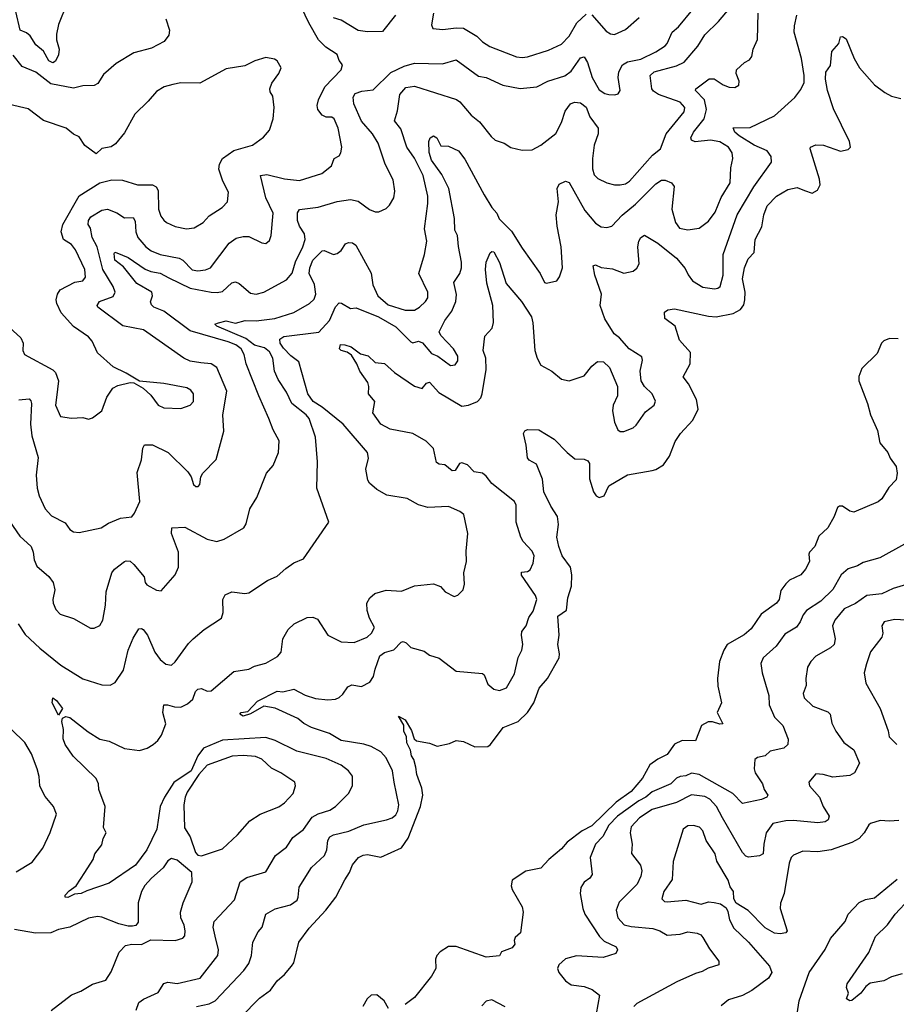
# Model space of a CAD drawing. Extents: x 1552033 to 1694788, y 811965 to 917215.
# Tile 592 of 632: x 1674500 to 1679151, y 885946 to 891171. Entities that reach past the tile are written whole.
import ezdxf

# ---------------------------------------------------------------- set-up
doc = ezdxf.new("R2010")
doc.units = 0

msp = doc.modelspace()

# ---------------------------------------------------------------- linework, layer by layer
at = {"layer": '0CON20XD'}
for points in [[(1674490.9, 887965), (1674527.9, 887907.9), (1674605.8, 887835), (1674717.5, 887745), (1674835, 887673.1), (1674935, 887641.4), (1674979.7, 887640.3), (1675005.5, 887654.5), (1675050.6, 887719.4), (1675075.7, 887825.7), (1675101.3, 887888.7), (1675132.4, 887937.6), (1675145, 887940), (1675155, 887934.2), (1675177.5, 887905), (1675217.1, 887815), (1675245, 887775.6), (1675275, 887751.1), (1675305, 887745.7), (1675325, 887762.5), (1675395, 887860), (1675420, 887885), (1675478, 887935), (1675571.2, 887995), (1675579.2, 888025), (1675578, 888095), (1675590.3, 888119.7), (1675625, 888134.2), (1675695, 888125.7), (1675715, 888129.2), (1675814.4, 888195.6), (1675865, 888218.8), (1675910.9, 888259.1), (1675955, 888288), (1676005, 888310), (1676140, 888505), (1676075.6, 888685), (1676080.6, 888825), (1676069.2, 888955), (1676035.4, 889055), (1676020, 889075), (1675943.4, 889135), (1675915.2, 889195.2), (1675871.2, 889261.2), (1675852.1, 889305), (1675842.4, 889375), (1675825, 889407.8), (1675799.1, 889429.1), (1675745, 889443.4), (1675700, 889480), (1675546.2, 889545), (1675534.3, 889555.7), (1675555, 889561.9), (1675595, 889572.3), (1675645, 889560.6), (1675695.4, 889574.6), (1675755, 889573.5), (1675854.2, 889585.7), (1675955, 889617.3), (1676037.5, 889665), (1676062.1, 889687.9), (1676071.8, 889715), (1676063.1, 889765), (1676035.8, 889825), (1676038.4, 889855), (1676055, 889894.4), (1676105, 889944.2), (1676115, 889945.8), (1676165, 889924.4), (1676185, 889930), (1676205, 889946), (1676229.1, 889980.9), (1676245, 889989.2), (1676265, 889987.5), (1676283.7, 889973.7), (1676365.3, 889825.3), (1676373.9, 889763.9), (1676399.4, 889705), (1676455, 889658.5), (1676545, 889628.8), (1676595, 889629.6), (1676621.9, 889645), (1676652.2, 889675), (1676664.6, 889695.4), (1676664.4, 889725.6), (1676617.9, 889825), (1676647.8, 889925), (1676660, 889995), (1676648, 890062), (1676666.1, 890195), (1676665.4, 890235.4), (1676640.8, 890345), (1676595, 890436.2), (1676554.1, 890495), (1676521.2, 890591.2), (1676488.6, 890635), (1676505, 890687.5), (1676517, 890775), (1676548.3, 890811.7), (1676595, 890818.9), (1676818, 890748), (1676835.4, 890735.4), (1676894.5, 890665), (1676939.2, 890629.1), (1677002.1, 890552.1), (1677022.6, 890532.6), (1677070, 890515), (1677105, 890492), (1677165, 890478), (1677218.8, 890481.2), (1677265, 890506), (1677345, 890568), (1677374, 890626), (1677393.3, 890685), (1677422, 890725), (1677442.7, 890732.7), (1677475, 890730), (1677505, 890706.9), (1677525, 890655.7), (1677569.1, 890595), (1677570, 890565), (1677547.5, 890505), (1677539.8, 890435), (1677538.8, 890378.8), (1677548.4, 890348.4), (1677567.9, 890327.9), (1677615, 890305.5), (1677655, 890295.5), (1677685, 890295.5), (1677715, 890300.9), (1677735, 890314.5), (1677857.9, 890452.1), (1677900.6, 890485), (1677930.7, 890565), (1678025, 890682.5), (1678029.5, 890705), (1678005, 890733.8), (1677889.4, 890775), (1677862.3, 890792.3), (1677854.7, 890805), (1677845.5, 890875), (1677865.8, 890894.2), (1677985, 890926.3), (1678025, 890945.4), (1678098.5, 891031.5), (1678135, 891090.6), (1678207.8, 891162.2), (1678352.2, 891335)], [(1674495, 889154), (1674549.1, 889159.1), (1674559.2, 889149.2), (1674562.3, 889135), (1674556.7, 889025), (1674563.1, 888963.1), (1674597, 888847), (1674586.8, 888753.2), (1674591.8, 888685), (1674602.5, 888645), (1674635, 888576), (1674668.3, 888538.3), (1674740.3, 888500.3), (1674766.2, 888465), (1674785, 888452.5), (1674815, 888449.2), (1674932, 888475), (1674970.2, 888499.8), (1675034.6, 888525.4), (1675095, 888532), (1675108.3, 888551.7), (1675136.4, 888615), (1675122.4, 888767.6), (1675146.7, 888835), (1675152.4, 888897.6), (1675162.5, 888915), (1675205, 888914.2), (1675288, 888875), (1675392, 888772), (1675408.8, 888745), (1675421.2, 888705), (1675435, 888693.8), (1675446, 888694), (1675455.9, 888704.1), (1675460, 888745), (1675471.2, 888765), (1675542.3, 888837.7), (1675582.6, 888987.4), (1675576.9, 889075), (1675599.4, 889199.4), (1675545, 889325.8), (1675515, 889344.5), (1675460.5, 889350.5), (1675405, 889359.2), (1675370, 889375), (1675156.2, 889525), (1675046.9, 889546.9), (1674914.5, 889645), (1674910.5, 889655), (1674923.3, 889675), (1674995, 889702.2), (1675005.4, 889725), (1674995.3, 889755), (1674940.2, 889845), (1674911, 889965), (1674884.8, 890015), (1674875, 890064.2), (1674862.3, 890085), (1674864, 890105), (1674877.9, 890125), (1674935, 890160.8), (1674965, 890165.9), (1675015, 890146.4), (1675055, 890118.9), (1675101.3, 890121.3), (1675112.7, 890102.7), (1675116.2, 890045), (1675126, 890015), (1675169.6, 889965), (1675197.8, 889945), (1675245, 889925.3), (1675345, 889906.2), (1675365, 889894.4), (1675415, 889844.5), (1675445, 889839.2), (1675486, 889844), (1675512.5, 889855), (1675611.4, 889985), (1675648.9, 890011.1), (1675685, 890020.5), (1675715, 890020.6), (1675785, 889986.2), (1675805, 889983.3), (1675825, 890000), (1675834.3, 890025.7), (1675844.4, 890145), (1675806.1, 890226.1), (1675778, 890345), (1675811.2, 890348.8), (1675905, 890326.2), (1675985, 890317.3), (1676102, 890355), (1676154.3, 890395), (1676167.5, 890435), (1676195, 890448), (1676204.3, 890465), (1676208.9, 890495), (1676189.5, 890595), (1676167.5, 890645), (1676155, 890654.5), (1676125, 890654.6), (1676104.3, 890664.3), (1676082.3, 890695), (1676077.5, 890715), (1676084.6, 890745), (1676117.9, 890815), (1676205.6, 890905), (1676212, 890932), (1676194.4, 890954.4), (1676185, 890985.8), (1676124.6, 891024.6), (1676085.6, 891065), (1676034.1, 891154.1), (1675975, 891277.5)], [(1674406.7, 888566.7), (1674500.2, 888430.2), (1674560.6, 888375), (1674571.5, 888345), (1674575.6, 888305), (1674591.1, 888271.1), (1674655, 888216), (1674677.1, 888185), (1674686.7, 888145), (1674675.6, 888095), (1674676.9, 888075), (1674691.1, 888041.1), (1674715, 888016), (1674785, 887992.5), (1674875, 887941.4), (1674895, 887942.5), (1674925, 887956.2), (1674940, 887985), (1674955.6, 888064.4), (1674958.2, 888135), (1674988.2, 888235), (1675002.9, 888255), (1675056.2, 888295), (1675065, 888300), (1675085, 888296.9), (1675105, 888279.4), (1675159.5, 888215), (1675165.6, 888185), (1675175, 888171.1), (1675225, 888142.9), (1675250.5, 888139.5), (1675325, 888224.2), (1675342.5, 888265), (1675343.1, 888345), (1675305.8, 888444.2), (1675307.5, 888475), (1675375, 888478.2), (1675495, 888413.8), (1675545, 888401.1), (1675585, 888414.2), (1675688.8, 888475), (1675702, 888495), (1675720.6, 888575), (1675757.1, 888635), (1675810, 888765), (1675844.2, 888805), (1675873.3, 888875), (1675876.1, 888936.1), (1675844.7, 888994.7), (1675821.8, 889055), (1675768.2, 889175), (1675701.8, 889345), (1675690.4, 889395), (1675674.6, 889425), (1675647.1, 889445), (1675605, 889462.4), (1675405, 889520.6), (1675264.3, 889624.3), (1675211.2, 889645), (1675198.6, 889658.6), (1675194.3, 889674.3), (1675203.7, 889706.3), (1675200, 889725), (1675121.4, 889771.4), (1675049.8, 889859.8), (1675003.9, 889895), (1675000.2, 889929.8), (1675005, 889937.5), (1675015, 889934.5), (1675075, 889908.9), (1675165, 889846.4), (1675195, 889834.2), (1675245, 889825.9), (1675291.5, 889801.5), (1675405, 889746.8), (1675515, 889725.3), (1675547.3, 889722.7), (1675575, 889728.5), (1675625, 889774.5), (1675645, 889780), (1675665, 889770.8), (1675725, 889719.6), (1675755, 889714.6), (1675794.7, 889725.3), (1675915, 889791.2), (1675945, 889825.6), (1675963.2, 889886.8), (1676002.4, 889965), (1676015.2, 890005), (1676011.6, 890035), (1675984.7, 890075), (1675973.2, 890105), (1675973.6, 890146.4), (1675985, 890164.3), (1676084.2, 890175.8), (1676185, 890206.2), (1676255, 890217.1), (1676295, 890207.5), (1676355, 890163.3), (1676385, 890151.2), (1676405, 890151.2), (1676445, 890170), (1676462.4, 890187.6), (1676484.3, 890225), (1676490.3, 890260.3), (1676480.9, 890320.9), (1676438.1, 890405), (1676402.2, 890515), (1676371.5, 890565), (1676313.2, 890633.2), (1676273.2, 890725), (1676269.4, 890760.6), (1676280.4, 890779.6), (1676315, 890791.2), (1676375, 890798.8), (1676469, 890891), (1676539.2, 890925), (1676595, 890940), (1676742.7, 890937.3), (1676815, 890957.5), (1676935, 890871.5), (1676975, 890864.4), (1677062.8, 890822.8), (1677154.4, 890805.6), (1677244.5, 890815.5), (1677301.2, 890845), (1677393, 890873), (1677425, 890898.5), (1677475, 890969.2), (1677494.1, 890974.1), (1677513.3, 890943.3), (1677536.5, 890865), (1677575, 890799.5), (1677605, 890779.5), (1677625.7, 890774.3), (1677658, 890772), (1677675, 890777.5), (1677686.2, 890795), (1677675.6, 890865), (1677678.2, 890895), (1677698.3, 890931.7), (1677725, 890948.2), (1677795, 890961.2), (1677875, 891000.4), (1677925, 891032.9), (1677935.7, 891045), (1677961.9, 891105), (1677995, 891133.5), (1678071.6, 891225)], [(1674749.4, 891255), (1674705.6, 891145), (1674695.6, 891095), (1674695.4, 891065), (1674708.7, 891015), (1674704.7, 890985), (1674689.7, 890950.3), (1674675, 890942.2), (1674655, 890953.6), (1674625, 891004.7), (1674585, 891038.5), (1674555, 891085.3), (1674535, 891101.8), (1674502.8, 891115), (1674479.6, 891215)], [(1675274.3, 891175), (1675293.6, 891116.4), (1675291.7, 891088.3), (1675266.2, 891055), (1675199.8, 891020.2), (1675105.3, 890994.7), (1675010.6, 890939.4), (1674945, 890880), (1674915, 890832), (1674895, 890822.5), (1674835, 890819.5), (1674785, 890807.8), (1674665, 890830.3), (1674585, 890892.7), (1674511.9, 890921.9), (1674465, 890982)], [(1675117.1, 885915), (1675132.5, 885955), (1675156.6, 885973.4), (1675235, 886009.2), (1675265, 886056.7), (1675286.2, 886063.8), (1675335, 886055.8), (1675457.1, 886085), (1675551.5, 886205), (1675553.8, 886235), (1675536.8, 886306.8), (1675525.5, 886355), (1675530.6, 886385), (1675639.9, 886500.1), (1675669.5, 886595), (1675705, 886618.2), (1675805, 886649.2), (1675856.7, 886735), (1675915, 886780.6), (1675948.8, 886831.2), (1676005, 886873.3), (1676050.7, 886939.3), (1676083, 886957), (1676145, 886975.6), (1676175, 886995.6), (1676244.4, 887065), (1676265.7, 887105), (1676266.1, 887156.1), (1676244, 887184), (1676205.8, 887215.8), (1676125, 887250.9), (1675969.5, 887289.5), (1675855, 887346.2), (1675805, 887362), (1675575, 887347.1), (1675474.6, 887305.4), (1675444, 887265), (1675408.9, 887185), (1675317, 887123), (1675267.4, 887045), (1675244.7, 886995), (1675227.5, 886875), (1675173.9, 886765), (1675114.5, 886685), (1674975, 886588.1), (1674855, 886548.9), (1674826.4, 886533.6), (1674790.4, 886529.6), (1674755, 886512.7), (1674740, 886515), (1674741.2, 886525), (1674761.6, 886548.4), (1674799.2, 886575), (1674845, 886646.2), (1674890, 886715), (1674898.8, 886745), (1674935, 886792.5), (1674942, 886825), (1674958.8, 886855), (1674944.2, 886885), (1674952.2, 886995), (1674920, 887085), (1674918.1, 887115), (1674905.6, 887145), (1674783.5, 887263.5), (1674741.5, 887325), (1674729.4, 887355), (1674732, 887405), (1674723, 887447), (1674726.2, 887463.8), (1674745, 887474), (1674765, 887467.5), (1674862.7, 887392.7), (1674925, 887353.1), (1674975, 887341.8), (1675055, 887302.7), (1675135, 887292.1), (1675176, 887305), (1675208.6, 887325), (1675231.9, 887345), (1675251.4, 887375), (1675274.4, 887435), (1675259.1, 887495), (1675263.8, 887535), (1675284.4, 887535.6), (1675321.2, 887525), (1675355, 887522.9), (1675390.1, 887539.9), (1675417.5, 887565), (1675433.1, 887605), (1675445, 887617.9), (1675465, 887622.1), (1675495, 887607.8), (1675515, 887610), (1675635, 887711.4), (1675715, 887724.4), (1675745, 887740), (1675805, 887757.1), (1675867.5, 887792.5), (1675887.5, 887815), (1675896.2, 887885), (1675924.4, 887935), (1675955.4, 887964.6), (1676025, 887998.1), (1676055, 888000), (1676080, 887990), (1676134.4, 887905), (1676205, 887869.6), (1676275, 887865.3), (1676342.5, 887895), (1676367.1, 887915), (1676381.4, 887945), (1676355.6, 887995.6), (1676344.2, 888035.8), (1676340.8, 888075), (1676357, 888103), (1676384.4, 888125.6), (1676445, 888144), (1676525, 888138.8), (1676565, 888154.2), (1676595, 888167.5), (1676695, 888178), (1676732.3, 888162.3), (1676756.7, 888135), (1676805, 888110), (1676825, 888117.5), (1676852.5, 888145), (1676860, 888175), (1676856, 888235), (1676870.8, 888295), (1676868.8, 888351.2), (1676878, 888445), (1676856, 888545), (1676835, 888562), (1676775, 888587.1), (1676665, 888581.9), (1676616.2, 888596.2), (1676555, 888630), (1676448.6, 888648.6), (1676395, 888677.8), (1676355, 888712), (1676347.4, 888727.4), (1676336.5, 888785), (1676350.6, 888845), (1676344.4, 888875), (1676215.5, 889025), (1676105, 889114), (1676057.5, 889145), (1676027.8, 889185), (1675980.8, 889355), (1675938, 889388), (1675898.8, 889428.8), (1675882.4, 889455), (1675879.7, 889475), (1675900.7, 889489.3), (1676087.2, 889512.8), (1676144.2, 889575), (1676175, 889647.5), (1676195, 889668), (1676206.8, 889666.8), (1676255, 889638), (1676285, 889642.5), (1676403.6, 889593.6), (1676495, 889540.4), (1676575, 889460.8), (1676585, 889456), (1676615, 889465.7), (1676636.4, 889456.4), (1676685, 889399.2), (1676718.8, 889385), (1676785, 889335.7), (1676810.9, 889339.1), (1676825, 889360), (1676824.2, 889385), (1676800.8, 889425), (1676734.3, 889494.3), (1676725.8, 889515), (1676755.5, 889575), (1676792.9, 889625), (1676813.1, 889675), (1676817.8, 889712.2), (1676803, 889777), (1676835.6, 889825), (1676844.6, 889855), (1676844.6, 889885), (1676827.3, 889967.3), (1676822.2, 890025), (1676808.8, 890055), (1676806, 890116), (1676776.9, 890275), (1676739.2, 890349.2), (1676684.7, 890425), (1676673.1, 890466.9), (1676670.6, 890525), (1676678.5, 890545), (1676695, 890555.4), (1676713.8, 890545), (1676735, 890502.5), (1676775, 890500), (1676827.5, 890475), (1676861.5, 890431.5), (1676965, 890241.4), (1677004.6, 890175), (1677031.2, 890145), (1677043.8, 890115), (1677108.6, 890048.6), (1677165, 889958.1), (1677261.5, 889825), (1677285, 889776.7), (1677295, 889773.3), (1677350, 889785), (1677364.3, 889805.7), (1677380, 889855), (1677372.5, 889965), (1677350.7, 890075), (1677346.9, 890135), (1677358.5, 890205), (1677351.1, 890275), (1677362.1, 890297.9), (1677395, 890314.2), (1677415, 890307.5), (1677498.1, 890158.1), (1677555, 890090.6), (1677585, 890072.2), (1677615, 890067.5), (1677640.8, 890075), (1677697.1, 890132.9), (1677768.1, 890191.9), (1677875, 890300.4), (1677905, 890318.9), (1677925, 890320), (1677958, 890305), (1677971.9, 890285), (1677960.6, 890165), (1677979.1, 890095), (1678000, 890065), (1678045, 890055.4), (1678105, 890064.6), (1678155, 890101.5), (1678190.8, 890149.2), (1678221.8, 890228.2), (1678270, 890305), (1678273.1, 890385), (1678283.1, 890435), (1678280.8, 890465), (1678260.8, 890495), (1678215, 890522.6), (1678165, 890531.8), (1678083.2, 890523.2), (1678065, 890531.4), (1678060.9, 890545), (1678074.6, 890575), (1678131.2, 890645), (1678144, 890695), (1678133, 890745), (1678085.7, 890795), (1678087.5, 890805), (1678157.7, 890857.7), (1678185, 890856.9), (1678232.5, 890825), (1678265, 890813.8), (1678295, 890811.1), (1678315.5, 890824.5), (1678318.1, 890845), (1678302, 890885), (1678303.8, 890905), (1678345, 890944), (1678371.7, 890958.3), (1678384, 890975), (1678391.9, 891015), (1678414.5, 891065.5), (1678418.9, 891205)], [(1676494.5, 891195), (1676425, 891107.9), (1676345, 891106.6), (1676295, 891112.9), (1676205, 891169.2), (1676165, 891180.9)], [(1676305.3, 889305.2), (1676289.3, 889345), (1676260.4, 889390.4), (1676236.6, 889406.6), (1676206.2, 889415), (1676196.2, 889425), (1676202.5, 889447.5), (1676224.2, 889445.8), (1676258.6, 889435), (1676308.2, 889398.2), (1676347.8, 889387.8), (1676385, 889351.1), (1676435, 889346.9), (1676489, 889299), (1676595, 889226.6), (1676635, 889214.5), (1676658.1, 889241.9), (1676675, 889246.9), (1676722.9, 889192.9), (1676845, 889120.3), (1676881.2, 889125), (1676928, 889145), (1676945.8, 889165), (1676953.6, 889186.4), (1676975.3, 889315), (1676973.3, 889375), (1676959.5, 889415), (1676968.5, 889491.5), (1677006.2, 889533.8), (1677014.4, 889565), (1677009.6, 889655), (1676977.5, 889772.5), (1676971.5, 889845), (1676975.6, 889885), (1676996.7, 889933.3), (1677005, 889940.8), (1677015, 889940), (1677045, 889883.3), (1677081.5, 889771.5), (1677162.5, 889675), (1677215.5, 889595), (1677223, 889563), (1677232.8, 889415), (1677244.7, 889374.7), (1677265, 889337.1), (1677322.5, 889305), (1677375, 889262.9), (1677415, 889254.3), (1677495, 889281.4), (1677535, 889332), (1677565, 889358), (1677596.7, 889355), (1677629.2, 889325), (1677671.4, 889225), (1677672.5, 889175), (1677649.4, 889125), (1677645.6, 889095), (1677655.7, 889035.7), (1677673.8, 888995), (1677685.9, 888985.9), (1677705, 888985.7), (1677755.5, 889004.5), (1677771.1, 889018.9), (1677820.7, 889089.3), (1677865.8, 889125), (1677873.9, 889146.1), (1677855.6, 889185), (1677814.3, 889225), (1677796.7, 889255), (1677792.5, 889305), (1677804.1, 889364.1), (1677801.2, 889381.2), (1677733.6, 889423.6), (1677682.2, 889482.2), (1677654.1, 889504.1), (1677605, 889584), (1677580, 889655), (1677587.5, 889715), (1677552.3, 889815), (1677542.2, 889865), (1677555, 889870), (1677585, 889855.8), (1677645, 889849.2), (1677705, 889826.2), (1677755, 889836.2), (1677775, 889853.3), (1677787.5, 889875), (1677778.8, 889965), (1677784.4, 889995), (1677796, 890015), (1677815, 890027.1), (1677885.7, 889985), (1677985, 889905.5), (1678030.8, 889850.8), (1678047.5, 889817.5), (1678070, 889785), (1678125, 889752.5), (1678186.7, 889743.3), (1678204.3, 889745.7), (1678215.8, 889755), (1678233.1, 889815), (1678232.7, 889925), (1678307.2, 890135), (1678395.6, 890284.4), (1678488.1, 890415), (1678486.5, 890445), (1678466.7, 890475), (1678396.1, 890506.1), (1678317.9, 890555), (1678294.5, 890575), (1678285, 890596.7), (1678375, 890598.2), (1678505, 890661.1), (1678612.4, 890757.6), (1678645, 890801.2), (1678662.2, 890837.8), (1678662.2, 890875), (1678647.7, 890965), (1678609.6, 891105), (1678610.6, 891139.4), (1678623.5, 891195)], [(1676696, 891206), (1676684, 891144), (1676692.5, 891125), (1676745, 891118.6), (1676815, 891127.7), (1676855, 891125.4), (1676925, 891084.5), (1676955, 891053.6), (1676995, 891028.2), (1677135, 890974.6), (1677165, 890969.6)], [(1677165, 890969.6), (1677195, 890973.8), (1677305, 891009.2), (1677375, 891041.8), (1677415, 891084.4), (1677455.3, 891154.7), (1677505, 891200.6)], [(1677536.1, 891196.1), (1677610.9, 891110.9), (1677635, 891096.4), (1677655, 891092.7), (1677715, 891119.5), (1677786.9, 891183.1)], [(1675672.8, 885877.2), (1675771.8, 885978.2), (1675830, 886020), (1675865, 886070), (1675905, 886103.3), (1675942.4, 886147.6), (1675953.4, 886166.6), (1675980.6, 886275), (1676035, 886349.2), (1676124.5, 886445), (1676177.1, 886515), (1676225, 886606.2), (1676250, 886645), (1676265, 886686.7), (1676297.5, 886725), (1676322.7, 886737.3), (1676345, 886740), (1676415, 886726.9), (1676525, 886777.1), (1676561.8, 886828.2), (1676626.9, 886995), (1676638.2, 887055), (1676633.2, 887093.2), (1676606.8, 887165), (1676601.8, 887205), (1676590.3, 887245), (1676577.8, 887265), (1676573.8, 887295), (1676553, 887333), (1676552.1, 887365), (1676537.2, 887395), (1676537.6, 887427.6), (1676510, 887475), (1676545.6, 887455), (1676579.3, 887399.3), (1676593.5, 887355), (1676605, 887344.2), (1676675, 887331.2), (1676715, 887316), (1676780.5, 887329.5), (1676815, 887346), (1676855, 887340), (1676915, 887312.2), (1676984.2, 887314.2), (1676998.1, 887325), (1677064.8, 887415.2), (1677145, 887447.4), (1677195, 887495.3), (1677228, 887545), (1677255.9, 887624.1), (1677300.4, 887675), (1677362.3, 887785), (1677364.6, 887805), (1677354.6, 887855), (1677362.3, 887905), (1677354.7, 888005), (1677401.8, 888038.2), (1677407.8, 888102.2), (1677427.9, 888165), (1677430, 888225), (1677423.1, 888265), (1677378.1, 888325), (1677360.8, 888375), (1677350.6, 888425), (1677358.1, 888491.9), (1677353.8, 888535), (1677318.7, 888588.7), (1677281.1, 888665), (1677272.9, 888732.9), (1677241.9, 888811.9), (1677203.2, 888833.2), (1677193.6, 888846.4), (1677187, 888913), (1677172.5, 888975), (1677180.7, 888989.3), (1677195, 888996.7), (1677255, 888993.8), (1677336.4, 888945), (1677404, 888874), (1677445, 888840), (1677495, 888838.8), (1677515, 888830), (1677523.8, 888815), (1677523.3, 888735), (1677544.1, 888665.9), (1677558.8, 888645), (1677575, 888636), (1677601.2, 888645), (1677625, 888696.7), (1677724.6, 888755.4), (1677855, 888778.6), (1677875, 888784.3), (1677915, 888809.4), (1677947.1, 888855), (1677977.2, 888932.8), (1678005.7, 888975), (1678071.1, 889045), (1678098.9, 889105), (1678091.8, 889155), (1678048, 889238), (1678019.6, 889275), (1678057.2, 889345), (1678058.5, 889405), (1678000.6, 889470.6), (1677976.9, 889545), (1677922.9, 889585), (1677921.7, 889618.3), (1677939.2, 889630.8), (1677975, 889637.1), (1678155, 889597.5), (1678195, 889594.7), (1678285, 889611.1), (1678325, 889632.5), (1678341.4, 889658.6), (1678348.1, 889685), (1678348.4, 889725), (1678334.6, 889795), (1678345.1, 889855), (1678365, 889901.8), (1678397.5, 889935), (1678402.9, 890005), (1678437.4, 890072.6), (1678448.2, 890135), (1678466, 890184), (1678514.7, 890235.3), (1678575, 890270.5), (1678625, 890281.1), (1678664.5, 890264.5), (1678705, 890250), (1678732.7, 890267.3), (1678747.1, 890295), (1678744.4, 890325), (1678694.2, 890485), (1678696.2, 890495), (1678725, 890506.7), (1678765, 890505.6), (1678855, 890472.9), (1678895, 890482), (1678908, 890495), (1678903.1, 890525), (1678817.3, 890697.3), (1678786.9, 890795), (1678775.3, 890854.7), (1678777.9, 890892.1), (1678801.2, 890928.8), (1678808.3, 891001.7), (1678846.7, 891045), (1678855, 891080), (1678865, 891082.5), (1678885, 891070), (1678928.1, 890965), (1678955.7, 890915), (1679035, 890826.2), (1679090, 890785), (1679125, 890766), (1679175, 890753.3)], [(1674405, 889575.5), (1674505, 889483.1), (1674518.2, 889455), (1674516.7, 889415), (1674525.8, 889395), (1674675, 889312.5), (1674689.4, 889299.4), (1674705.4, 889255), (1674694.5, 889165.5), (1674689.4, 889125), (1674716.2, 889065), (1674775, 889056.7), (1674835, 889060.6), (1674865, 889052), (1674885, 889058.8), (1674935, 889096.2), (1674962.1, 889167.9), (1674994.5, 889215.5), (1675019.5, 889230.5), (1675085, 889246.2), (1675105, 889243.8), (1675155.6, 889215.6), (1675195, 889178.8), (1675235, 889126), (1675265, 889111.9), (1675355, 889107.8), (1675405, 889125.6), (1675421.1, 889145), (1675421.4, 889185), (1675407.5, 889205), (1675387, 889217), (1675265, 889240.5), (1675135, 889253.3), (1675065, 889296), (1674995, 889329.2), (1674913, 889403), (1674883.3, 889465), (1674865, 889488.1), (1674785, 889542.2), (1674720, 889615), (1674696.4, 889665), (1674693.5, 889685), (1674699.5, 889715), (1674715, 889737.8), (1674792.4, 889777.6), (1674835, 889785.6), (1674849.5, 889805), (1674844.5, 889845), (1674795, 889950), (1674775, 889978.6), (1674732.5, 890005), (1674718.8, 890045), (1674729.3, 890085), (1674815, 890236.6), (1674924, 890305), (1674988.3, 890321.7), (1675045, 890319.1), (1675125, 890295.5), (1675205, 890295.5), (1675223.9, 890283.9), (1675234, 890264), (1675235.4, 890165), (1675248.6, 890128.6), (1675265, 890107.1), (1675278, 890095), (1675325, 890072.9), (1675385, 890060.9), (1675425, 890066.1), (1675473.5, 890095), (1675505, 890130.4), (1675574, 890175), (1675602.9, 890205), (1675607.1, 890255), (1675578.1, 890315), (1675557, 890377), (1675559.2, 890405), (1675575, 890434.4), (1675635, 890477.5), (1675735, 890505.6), (1675792.8, 890547.2), (1675824.6, 890585.4), (1675844.4, 890645.6), (1675850, 890705), (1675842, 890765), (1675828, 890788), (1675827.5, 890805), (1675837.1, 890835), (1675874.4, 890885), (1675886.2, 890915), (1675865, 890952.5), (1675852.3, 890962.3), (1675805, 890970.8), (1675746.8, 890953.2), (1675695, 890925.8), (1675595, 890911.2), (1675455, 890834.4), (1675355, 890835.7), (1675312.6, 890827.4), (1675266.7, 890815), (1675225, 890790), (1675182.1, 890737.9), (1675110.9, 890669.1), (1675055, 890571.2), (1675007.6, 890512.4), (1674984.4, 890495.6), (1674935, 890486.7), (1674905, 890460), (1674845, 890503.8), (1674815, 890548.8), (1674784.2, 890564.2), (1674746.7, 890595), (1674625, 890636.4), (1674545, 890698.5), (1674445, 890721.9)], [(1679161.7, 889478.3), (1679115, 889478.5), (1679085, 889466.7), (1679073.1, 889455), (1679049.8, 889400.2), (1678969.1, 889320.9), (1678952.4, 889277.6), (1678953.1, 889255), (1678998.9, 889135), (1679013.6, 889075), (1679051.7, 888991.7), (1679062.9, 888925), (1679106, 888875), (1679118.8, 888845), (1679149.7, 888799.7), (1679155.8, 888765), (1679151.2, 888728.8), (1679110.9, 888689.1), (1679075, 888629.2), (1679055, 888612.5), (1678925, 888557.1), (1678905, 888562.9), (1678865, 888588.8), (1678850, 888590), (1678838.3, 888581.7), (1678822, 888535), (1678788, 888475), (1678740.6, 888429.4), (1678718.6, 888375), (1678691.4, 888345), (1678687.1, 888335), (1678691.4, 888295), (1678670, 888255), (1678643.8, 888225), (1678585, 888197.5), (1678565, 888178), (1678537.8, 888142.2), (1678530, 888095), (1678515.8, 888074.2), (1678434.6, 888015.4), (1678380.8, 887939.2), (1678344.2, 887905.8), (1678254.3, 887855.7), (1678235.3, 887824.7), (1678213.5, 887765), (1678201.8, 887675), (1678204.6, 887634.6), (1678224.2, 887545), (1678201.2, 887495), (1678230, 887435), (1678215, 887432.5), (1678175, 887445.5), (1678153.3, 887445), (1678117.5, 887425), (1678085.8, 887344.2), (1678015, 887345.5), (1677975, 887326.5), (1677935, 887271.5), (1677885, 887247.1), (1677842.6, 887217.4), (1677805, 887146.2), (1677745.1, 887074.9), (1677665, 887019.4), (1677535, 886892.6), (1677485, 886866.8), (1677405, 886806)], [(1675437.5, 885935), (1675505, 885949.2), (1675536.9, 885965), (1675689.2, 886125), (1675715, 886161.9), (1675729.6, 886205), (1675736.4, 886275), (1675765, 886330), (1675785.6, 886354.4), (1675806.4, 886423.6), (1675855, 886452.7), (1675935.8, 886474.2), (1675971.1, 886498.9), (1675977.9, 886515), (1675982.4, 886567.6), (1676047.4, 886672.6), (1676116.2, 886735), (1676128.8, 886765), (1676134.8, 886815.2), (1676144.8, 886835.2), (1676164.4, 886845.6), (1676245.6, 886864.4), (1676325, 886897.6), (1676445.5, 886924.5), (1676476.2, 886935), (1676495, 886950.8), (1676506.6, 886973.4), (1676510.9, 887005), (1676486.7, 887125), (1676477.5, 887185), (1676444.2, 887254.2), (1676415.2, 887285.2), (1676365, 887313.8), (1676325, 887326.1), (1676205, 887346), (1676143.6, 887383.6), (1676047.1, 887415), (1676006.6, 887436.6), (1675975, 887462.5), (1675855, 887516.9), (1675795, 887528), (1675725, 887486.9), (1675685, 887475.7), (1675667.5, 887485), (1675674.7, 887495.3), (1675710.5, 887499.5), (1675761.1, 887555), (1675865, 887608.1), (1675895.5, 887604.5), (1675955, 887617.8), (1676015, 887587.1), (1676068.4, 887568.4), (1676135, 887561.3), (1676175, 887565.4), (1676195, 887573.8), (1676215, 887591.1), (1676240, 887630), (1676261.7, 887641.7), (1676313.2, 887633.2), (1676357.1, 887655), (1676377.8, 887685), (1676385.6, 887725), (1676411.3, 887795), (1676435, 887812.7), (1676485, 887826.2), (1676523, 887867), (1676535, 887871.4), (1676550, 887865), (1676575, 887838.8), (1676645, 887820), (1676675, 887798.8), (1676725, 887782), (1676815, 887714.2), (1676955, 887702), (1676964.2, 887694.2), (1676984, 887645), (1677015, 887618), (1677045, 887610.8), (1677082.5, 887625), (1677125, 887698.8), (1677145, 887786.7), (1677164.3, 887825), (1677170, 887855), (1677161.8, 887905), (1677164.5, 887925), (1677186.2, 887953.8), (1677201.8, 887998.2), (1677225, 888032), (1677244, 888095), (1677236.8, 888115), (1677163.1, 888223.1), (1677161.7, 888238.3), (1677195, 888241.9), (1677208.5, 888251.5), (1677225, 888286.7), (1677228.8, 888325), (1677219.8, 888349.8), (1677171.7, 888401.7), (1677159.4, 888425), (1677134.5, 888505), (1677133.5, 888595), (1677124.3, 888615), (1677005, 888710.5), (1676975, 888749.5), (1676955, 888765.4), (1676911.3, 888771.3), (1676875, 888808.6), (1676845, 888820), (1676834.2, 888815.8), (1676810.7, 888779.3), (1676795, 888776.2), (1676755, 888808.5), (1676725, 888812.2), (1676711.2, 888821.2), (1676694.6, 888894.6), (1676655.6, 888935), (1676585, 888975.4), (1676465, 888998.1), (1676416.2, 889025), (1676373.8, 889085), (1676383.3, 889145), (1676350, 889185), (1676352.9, 889225), (1676347.7, 889245), (1676305.3, 889305.2)], [(1679195, 888388.1), (1679063.3, 888315), (1678975, 888290), (1678945, 888272.2), (1678895, 888256.9), (1678857.8, 888225), (1678815, 888147.8), (1678751.5, 888085), (1678674.4, 888035), (1678657.4, 888012.6), (1678641.1, 887975), (1678622.3, 887947.7), (1678559.4, 887910.6), (1678513.7, 887846.3), (1678445, 887784), (1678432.2, 887755), (1678438.9, 887705), (1678474.4, 887585), (1678477.3, 887535), (1678505, 887469.2), (1678548.6, 887425), (1678577.3, 887352.7), (1678576, 887325), (1678555, 887306), (1678481.2, 887288.8), (1678456.1, 887263.9), (1678414.7, 887255.3), (1678401.1, 887245), (1678397.3, 887195), (1678401.8, 887175), (1678441.5, 887115), (1678450.5, 887085), (1678469.4, 887055), (1678464.5, 887045.5), (1678435, 887032.7), (1678335, 887012.2), (1678283.1, 887065), (1678105, 887165.3), (1678065, 887172), (1678035, 887158.2), (1678005, 887154.7), (1677985, 887146.1), (1677954.3, 887115.7), (1677855, 887074.2), (1677821.8, 887045), (1677785, 887025.6), (1677672.5, 886945), (1677625, 886895.9), (1677593.6, 886836.4), (1677554.7, 886795), (1677526.4, 886725), (1677538.1, 886635), (1677525, 886615.8), (1677495, 886594), (1677477.5, 886565), (1677474.2, 886534.2), (1677488.1, 886455), (1677498.9, 886425), (1677575.8, 886305.8), (1677600.8, 886280.8), (1677665, 886250), (1677672.5, 886235), (1677663.3, 886215), (1677596.4, 886193.6), (1677455, 886203.4), (1677395, 886187.5), (1677360, 886155), (1677353.1, 886135), (1677360.6, 886115), (1677395, 886070.6), (1677425, 886050), (1677495, 886040), (1677538, 886025), (1677575.8, 885995), (1677558.6, 885895)], [(1679235, 888182.5), (1679135, 888152.2), (1679075.2, 888124.8), (1678995, 888115.3), (1678935, 888073.4), (1678875, 888045.4), (1678824.4, 887985), (1678811.8, 887955), (1678826.2, 887885), (1678821.5, 887855), (1678802.6, 887837.4), (1678725, 887793.6), (1678697.5, 887765), (1678680.5, 887735), (1678671.1, 887675), (1678672.4, 887637.6), (1678656.9, 887595), (1678662, 887572), (1678708, 887528), (1678788.6, 887498.6), (1678800, 887485), (1678808.7, 887438.7), (1678830, 887395), (1678872.5, 887335), (1678926.3, 887296.3), (1678955.6, 887225), (1678930, 887175), (1678905, 887159.3), (1678815, 887151.8), (1678763.9, 887166.1), (1678725, 887169.4), (1678686.2, 887125), (1678690.8, 887105), (1678744.4, 887045), (1678763.5, 886995), (1678795.8, 886945), (1678790, 886925), (1678773.3, 886915), (1678735, 886908.2), (1678605, 886921.4), (1678565, 886920), (1678496, 886905), (1678460.9, 886855), (1678447.5, 886795), (1678444, 886745), (1678425.5, 886734.5), (1678367, 886727), (1678352.1, 886732.1), (1678335, 886752.2), (1678228.8, 886935), (1678196.9, 886995), (1678162.5, 887035), (1678135, 887048.4), (1678065, 887057.8), (1677985, 887017.5), (1677855, 886980.2), (1677788.2, 886935), (1677745, 886887.1), (1677738.5, 886855), (1677750, 886795), (1677745.9, 886745.9), (1677794.5, 886684.5), (1677801.5, 886655), (1677796.2, 886625), (1677776.9, 886583.1), (1677681.4, 886488.6), (1677663.8, 886445), (1677672.7, 886405), (1677707.7, 886367.7), (1677745, 886358.3), (1677858.6, 886348.6), (1677896.2, 886336.2), (1677935, 886312), (1678005, 886318.1), (1678045, 886330), (1678095, 886324.2), (1678113.8, 886315), (1678125, 886301.2), (1678160.7, 886240.7), (1678210, 886175), (1678210, 886155), (1678152.5, 886137.5), (1678120.9, 886119.1), (1678085, 886108.9), (1677985.8, 886064.3), (1677775, 885950.3), (1677758.8, 885935)], [(1679205, 887984.4), (1679142.4, 887987.6), (1679086.7, 887975), (1679074, 887955), (1679079.2, 887915), (1679074, 887895), (1679013.6, 887816.4), (1678992.5, 887752.5), (1678981.4, 887705), (1678989.7, 887649.7), (1679065.6, 887515), (1679107.2, 887397.2), (1679112.7, 887365), (1679154, 887324)], [(1674705, 887480), (1674671.2, 887545), (1674675, 887572.5), (1674695, 887558.8), (1674725.8, 887515), (1674705, 887480)], [(1674480.6, 886649.4), (1674565, 886700.8), (1674622.9, 886775), (1674661.7, 886858.3), (1674694, 886955), (1674679.2, 886995), (1674635, 887048), (1674615.7, 887085), (1674607.1, 887105), (1674602.9, 887155), (1674591.9, 887195), (1674561.8, 887275), (1674526.7, 887335), (1674456.5, 887405)], [(1675465, 886733.8), (1675575, 886770.8), (1675655, 886845.8), (1675721.3, 886918.7), (1675775.3, 886954.7), (1675875.3, 886994.7), (1675905, 887014.4), (1675951.1, 887065), (1675962.9, 887105), (1675958.8, 887125), (1675884.7, 887174.7), (1675835, 887199.2), (1675785, 887247.5), (1675751, 887261), (1675685, 887266.7), (1675627.4, 887262.6), (1675495, 887214.8), (1675450.7, 887165), (1675388.7, 887071.3), (1675376.8, 887045), (1675370, 887005), (1675373.3, 886883.2), (1675403.3, 886835), (1675431.7, 886751.7), (1675445, 886737.5), (1675465, 886733.8)], [(1679165, 886920.8), (1679115, 886916.9), (1679065, 886921.1), (1679015, 886905.8), (1679005, 886898), (1678981.5, 886855), (1678953.4, 886826.6), (1678914.7, 886805.3), (1678806, 886765), (1678735.3, 886754.7), (1678655, 886758.8), (1678605, 886737.5), (1678593.6, 886725), (1678583.1, 886695), (1678556.9, 886533.1), (1678537.2, 886482.8), (1678534.5, 886454.5), (1678571.2, 886335), (1678565.7, 886324.3), (1678535, 886319.2), (1678505, 886323.8), (1678455, 886350.8), (1678365, 886443.5), (1678301.9, 886481.9), (1678288.6, 886505), (1678287.3, 886545), (1678270, 886570), (1678259.3, 886605), (1678198.6, 886705), (1678190, 886745), (1678141.5, 886815), (1678125, 886866.2), (1678106.2, 886886.2), (1678075, 886895.6), (1678045, 886892.9), (1678020.8, 886875), (1677966.9, 886703.1), (1677962.6, 886607.4), (1677917.8, 886545), (1677906.7, 886505), (1677921.9, 886491.9), (1677935, 886489.4), (1678035, 886498.2), (1678115, 886477.8), (1678155, 886490.5), (1678185, 886485.5), (1678218.8, 886478.8), (1678247.8, 886457.8), (1678257.9, 886437.9), (1678265.6, 886395), (1678289.2, 886349.2), (1678367.1, 886275), (1678477.8, 886147.8), (1678490, 886115), (1678472.2, 886085), (1678385, 886019.1), (1678335, 885992.5), (1678260.2, 885969.8), (1678222.3, 885937.7)], [(1677405, 886806), (1677375, 886771.2), (1677306.7, 886715), (1677265, 886668), (1677185, 886651.9), (1677112, 886605), (1677107.1, 886575), (1677113.1, 886555), (1677165, 886462.5), (1677171.2, 886435), (1677157.5, 886325), (1677129.3, 886300.7), (1677123.8, 886285), (1677126.7, 886265), (1677112.5, 886245), (1677056.4, 886223.6), (1677045, 886203.3), (1676975, 886196.2), (1676815, 886253.3), (1676775, 886252.7), (1676730, 886225), (1676712.5, 886205), (1676705.7, 886185), (1676708.6, 886135), (1676685.2, 886094.8), (1676595, 885982), (1676545, 885944)], [(1674666.6, 885913.4), (1674774.7, 885995.3), (1674824.5, 886015.5), (1674886.4, 886053.6), (1674956, 886074), (1674985, 886117.5), (1675026.7, 886223.3), (1675061.7, 886258.3), (1675095, 886265.6), (1675145, 886262.5), (1675195, 886288.1), (1675325, 886284.5), (1675365, 886296), (1675375, 886310), (1675377.7, 886335), (1675372.8, 886365), (1675354.7, 886405), (1675352.5, 886435), (1675366.9, 886485), (1675414.2, 886595), (1675413.3, 886645), (1675335, 886711.1), (1675305, 886719.6), (1675285, 886707.5), (1675260.2, 886669.8), (1675199.2, 886615), (1675163.6, 886576.4), (1675145.6, 886545), (1675128.2, 886485), (1675127.9, 886382.1), (1675115.5, 886364.5), (1675098.8, 886361.2), (1675075, 886360.8), (1675025, 886373.1), (1674935, 886408.5), (1674912, 886412), (1674865, 886403.3), (1674765, 886354.5), (1674705, 886342.5), (1674665, 886325.7), (1674582.8, 886322.8), (1674472, 886342)], [(1678624.6, 885895), (1678635.4, 885964.6), (1678688.8, 886115), (1678774, 886236), (1678802, 886295), (1678879.5, 886385), (1678895.5, 886425), (1678953.9, 886486.1), (1678987.4, 886502.6), (1679035, 886510.6), (1679155, 886609.2)], [(1679182.3, 886107.7), (1679125, 886092.2), (1679085, 886070.8), (1679012.6, 886057.4), (1678990, 886040), (1678962.5, 886005), (1678915, 885966.2), (1678905, 885964.2), (1678887.5, 885975), (1678896.7, 886005), (1678886.2, 886035), (1678890, 886055), (1679005, 886220), (1679040, 886305), (1679105, 886368.2), (1679144.6, 886425), (1679220.4, 886505)], [(1676457, 885923), (1676433.3, 885965), (1676395, 885996.9), (1676365, 885994.5), (1676343.4, 885975), (1676319.6, 885935)], [(1677075, 885933.3), (1677005, 885969.2), (1676975, 885962), (1676952, 885938)]]:
    msp.add_lwpolyline(points, dxfattribs=at)

doc.saveas('drawing.dxf')
